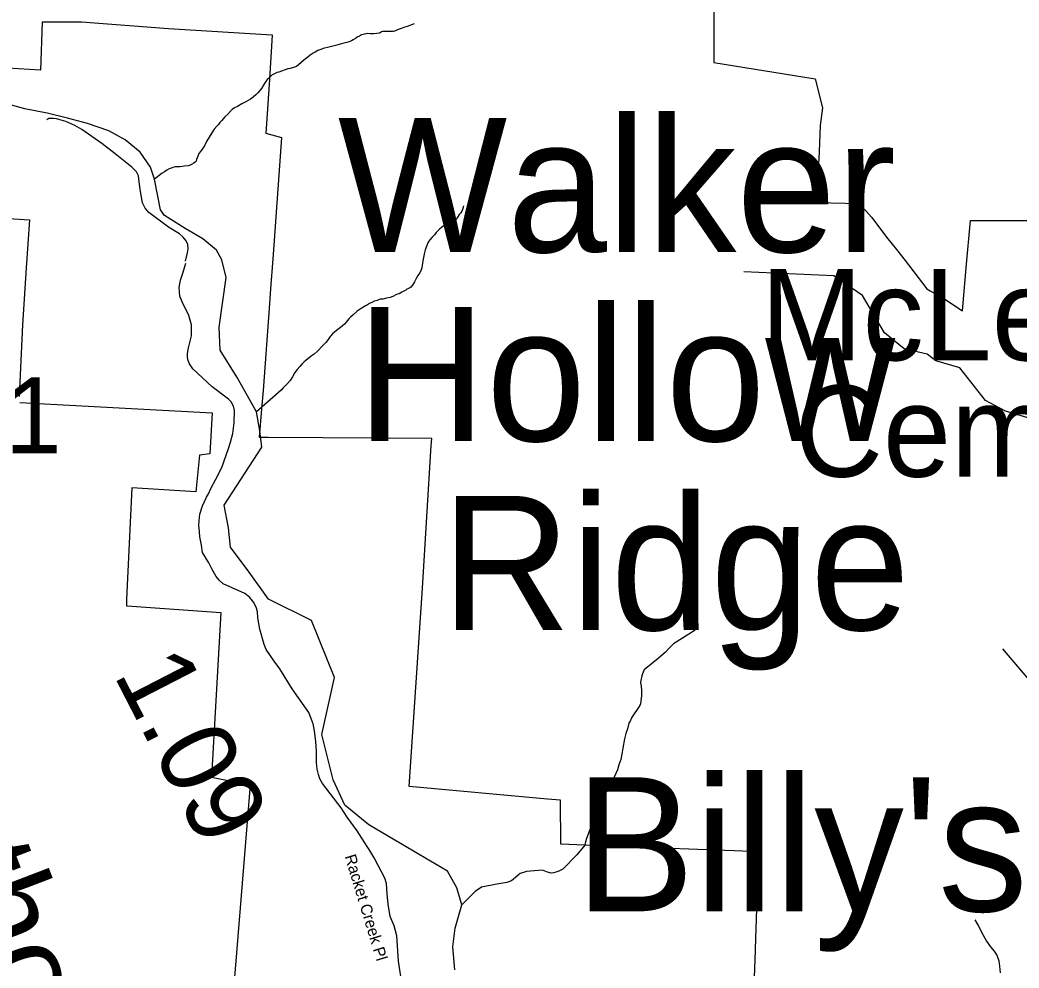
# Model space of a CAD drawing. Extents: x 1159738 to 1321356, y 736314 to 882035.
# Drawn here: x 1192724 to 1199280, y 853122 to 859344 of the extents above; entities that cross this region are included whole.
import ezdxf

# ---------------------------------------------------------------- set-up
doc = ezdxf.new("R2010")
doc.units = 0
for name, color, linetype in [('Exist Boundary Land Use Forest National US Forest Service', 7, 'Continuous'), ('Exist Cultural Cemetery Label', 7, 'Continuous'), ('Exist Geographical Mountain Summit Label', 7, 'Continuous'), ('Exist Hydrographic Creek Single Shore', 7, 'Continuous'), ('Exist Hydrographic Creek Single Shore Label', 7, 'Continuous'), ('Exist Hydrographic Misc Water Feature', 7, 'Continuous'), ('Exist Road Non-System Type 51', 7, 'Continuous'), ('Exist Road Secondary Mileage Hundredths English Label', 7, 'Continuous'), ('Exist Road Secondary Type 41 Attributed', 7, 'Continuous'), ('Exist Road Secondary Type 51 Label', 7, 'Continuous'), ('Exist Road Secondary Type 51 Number Label', 7, 'Continuous')]:
    doc.layers.add(name, color=color, linetype=linetype)

msp = doc.modelspace()

# ---------------------------------------------------------------- linework, layer by layer
at = {"layer": 'Exist Boundary Land Use Forest National US Forest Service'}
for points in [[(1197276, 859590.6), (1197278, 859065.5), (1197941, 858957.5), (1197990, 858768.6), (1197975, 858650.6), (1197968, 858479.6), (1197961, 858355.9), (1197949.1, 858145.6), (1198044.2, 858143.6), (1198231.1, 858139.6), (1198313.1, 858047.6), (1198411.1, 857918.5), (1198475.3, 857838.2), (1198533.1, 857765.6), (1198674.1, 857579.5), (1198696.1, 857567.5), (1198779.1, 857520.6), (1198908.2, 857435.5), (1198932.1, 857718.6), (1198962.1, 858028.5), (1199737.1, 858027.6)], [(1197543.6, 853051.1), (1197546.2, 853128.9), (1197547.6, 853169.1), (1197550.4, 853247), (1197554.9, 853381.2), (1197570.3, 853831.5), (1197572.1, 853884.5), (1197409.7, 853890.9), (1197348.6, 853893.3), (1196756.3, 853916.5), (1196431, 853929.3), (1196273.1, 853935.5), (1196270.2, 854223.5), (1196184.5, 854231.4), (1195277.1, 854314.5), (1195366.1, 855614.5), (1195423.3, 856551.6), (1195426, 856597.5), (1194354.7, 856603.2), (1194296, 856603.5), (1194311.3, 856792.6), (1194321, 856913.6), (1194364, 857480.5), (1194371.2, 857579.2), (1194385.5, 857777.6), (1194443, 858570.6), (1194340, 858599.6), (1194363.1, 858954.8), (1194382, 859244.6), (1194375.6, 859244.9), (1193699, 859286.5), (1193128, 859330.6), (1192869, 859329.6), (1192859, 859015.6)], [(1192859, 859015.6), (1192278, 859049.6)], [(1192339, 858061.6), (1192786, 858031.6), (1192765, 857717.2), (1192740, 857344.5), (1192717.8, 856873.4)], [(1192722.9, 856834.2), (1193986, 856766.5), (1193969, 856496.5), (1193901, 856488.5), (1193878, 856248.5), (1193457, 856274.5), (1193424, 855542.4), (1193422, 855499.5), (1193458.4, 855497), (1194043, 855456.5), (1193980.1, 854375.5), (1194234.1, 854324.5), (1194138.1, 853140.5), (1194080.1, 852446.4)]]:
    msp.add_lwpolyline(points, dxfattribs=at)
at = {"layer": 'Exist Hydrographic Creek Single Shore'}
for points in [[(1194013.4, 857833), (1193923.7, 857907), (1193807.5, 857975.6), (1193672.8, 858060.2), (1193646.7, 858098.4), (1193628.2, 858188.2), (1193607.1, 858299.2), (1193580.7, 858378.5), (1193512.1, 858476.2), (1193414.4, 858558.1), (1193306.1, 858616.3), (1193166.2, 858663.8), (1193036.8, 858700.8), (1192902.1, 858732.5), (1192756.9, 858761.6), (1192668.4, 858784.9)], [(1195576.6, 853110.2), (1195564.7, 853261.4), (1195580.8, 853383.7), (1195622.5, 853536.9), (1195590.4, 853649.3), (1195529.4, 853758.5), (1195343.4, 853867.1), (1195012.9, 854063), (1194855.7, 854191.4), (1194778.8, 854357.1), (1194705, 854655.8), (1194788.4, 855028.2), (1194637.7, 855403.1), (1194355.7, 855543), (1194227.4, 855719.6), (1194105.5, 855883.3), (1194092.6, 856011.7), (1194063.8, 856159.4), (1194310.8, 856541.5), (1194298, 856647.5), (1194275.5, 856772.7), (1194148.5, 856997.1), (1194037.2, 857177.7), (1194031.9, 857328.3), (1194076.8, 857653.3), (1194047.7, 857769.6), (1194013.4, 857833)]]:
    msp.add_lwpolyline(points, dxfattribs=at)
at = {"layer": 'Exist Hydrographic Misc Water Feature'}
for points in [[(1195310.5, 859318.3), (1195264, 859301.5), (1195249.7, 859295.9), (1195225.6, 859288.6), (1195211.4, 859283), (1195197.2, 859277.3), (1195189.1, 859273.5), (1195181, 859269.8), (1195173, 859267.9), (1195155, 859268.4), (1195141, 859268.8), (1195127, 859269.2), (1195115, 859267.5), (1195105.1, 859267.8), (1195096.9, 859266), (1195086.8, 859260.3), (1195080.7, 859258.5), (1195064.6, 859254.9), (1195044.6, 859253.5), (1195022.5, 859254), (1195004.5, 859254.5), (1194992.5, 859252.8), (1194976.4, 859249.3), (1194964.3, 859245.6), (1194952, 859237.9), (1194937.7, 859230.3), (1194925.6, 859222.6), (1194909.4, 859213.1), (1194899.2, 859207.3), (1194889, 859203.7), (1194876.9, 859198), (1194848.7, 859192.7), (1194802.3, 859178), (1194749.9, 859165.3), (1194713.6, 859156.3), (1194697.5, 859150.7), (1194679.3, 859143.3), (1194661, 859133.7), (1194648.7, 859126.1), (1194628.4, 859112.6), (1194612.1, 859101), (1194597.8, 859089.4), (1194569.2, 859066.1), (1194552.6, 859050.6), (1194538.4, 859038.9), (1194526.3, 859035.3), (1194498, 859026.1), (1194481.9, 859022.5), (1194423.3, 859002.1), (1194409.1, 858998.4), (1194395, 858990.8), (1194378.8, 858983.3), (1194354.2, 858959.9), (1194345.9, 858954.2), (1194337.5, 858940.3), (1194331.4, 858932.5), (1194325, 858920.6), (1194308.2, 858895), (1194300, 858883.3), (1194285.5, 858865.7), (1194271.1, 858852.1), (1194254.8, 858836.5), (1194236.4, 858825), (1194205.9, 858807.8), (1194179.6, 858794.5), (1194151.1, 858777.2), (1194130.8, 858767.8), (1194116.4, 858756.2), (1194106.1, 858746.4), (1194087.6, 858727), (1194069.1, 858707.4), (1194048.4, 858683.9), (1194036, 858670.3), (1194025.8, 858658.6), (1194015.4, 858646.8), (1193998.9, 858627.3), (1193982.3, 858603.7), (1193965.4, 858574.1), (1193948.7, 858546.6), (1193933.9, 858518.9), (1193908.9, 858481.6), (1193898.5, 858467.9), (1193892, 858450), (1193883.4, 858428.2), (1193879.2, 858418.4), (1193875.1, 858412.5), (1193864.8, 858404.8), (1193850.5, 858395.1), (1193840.4, 858391.4), (1193828.3, 858387.7), (1193802.2, 858384.4), (1193776, 858381.1), (1193742, 858380.1), (1193734, 858378.3), (1193721.9, 858374.6), (1193703.6, 858367), (1193687.4, 858357.5), (1193673.2, 858347.9), (1193656.8, 858338.3), (1193607.1, 858299.2)], [(1195634.4, 858124.7), (1195632.1, 858114.8), (1195627.8, 858100.9), (1195623.4, 858088.9), (1195617.2, 858079.1), (1195606.9, 858067.4), (1195598.5, 858055.6), (1195592.3, 858045.8), (1195586, 858037.9), (1195575.8, 858028.2), (1195559.6, 858020.6), (1195543.5, 858015.1), (1195527.2, 858007.5), (1195515, 857999.8), (1195500.7, 857990.3), (1195488.4, 857980.6), (1195476.2, 857970.9), (1195465.9, 857961.1), (1195455.5, 857949.5), (1195443.2, 857933.8), (1195428.6, 857918.1), (1195414.2, 857900.5), (1195406.1, 857892.7), (1195399.6, 857880.9), (1195393.3, 857865.1), (1195382.4, 857835.3), (1195377.9, 857817.4), (1195373.4, 857795.5), (1195368.5, 857763.6), (1195366.1, 857747.7), (1195363.6, 857733.7), (1195361.3, 857717.8), (1195357, 857704), (1195348.2, 857684.1), (1195335.7, 857666.4), (1195323.3, 857646.7), (1195312.7, 857625.1), (1195300.2, 857603.4), (1195289.8, 857591.6), (1195281.7, 857585.8), (1195273.5, 857582), (1195263.5, 857578.4), (1195255.2, 857570.6), (1195228.8, 857557.2), (1195212.5, 857547.7), (1195194.5, 857542.2), (1195170.1, 857528.8), (1195153.8, 857523.3), (1195129.7, 857517.9), (1195105.6, 857512.5), (1195087.4, 857511), (1195067.3, 857503.6), (1195049.1, 857498), (1195032.9, 857490.5), (1195018.6, 857482.9), (1195004.4, 857475.3), (1194992.2, 857467.6), (1194961.8, 857450.4), (1194937.3, 857433), (1194910.7, 857409.8), (1194892.2, 857394.2), (1194881.8, 857382.5), (1194865.2, 857360.9), (1194852.9, 857347.3), (1194840.6, 857337.6), (1194828.3, 857325.9), (1194801.8, 857306.6), (1194775, 857283.3), (1194764.8, 857271.6), (1194758.6, 857265.8), (1194746.2, 857248.1), (1194731.6, 857228.5), (1194708.9, 857205.1), (1194678, 857171.8), (1194653.4, 857150.5), (1194635.1, 857137), (1194600.3, 857109.9), (1194588, 857100.3), (1194573.6, 857084.6), (1194561.2, 857069), (1194542.7, 857049.5), (1194528, 857029.8), (1194513.3, 857002.2), (1194496.7, 856978.7), (1194480.2, 856959.1), (1194472, 856951.3), (1194461.7, 856941.5), (1194451.2, 856929.8), (1194436.9, 856914.2), (1194275.5, 856772.7)], [(1199464.1, 856695.2), (1199191.1, 856776.2), (1199060.1, 856847.8), (1198891.1, 857061.2), (1198733, 857107), (1198676, 857150.8), (1198527.1, 857186.6), (1198396, 857291), (1198253.1, 857536.8), (1198065.1, 857665.3), (1197473.1, 857690.3)], [(1197154.2, 855339.7), (1197011.7, 855249.5), (1196980.9, 855218.3), (1196960.3, 855194.8), (1196911.1, 855154.1), (1196820.9, 855078.5), (1196812.6, 855064.7), (1196808.2, 855052.8), (1196803.8, 855038.9), (1196797.1, 855009.1), (1196796.6, 854993.1), (1196800.1, 854975), (1196803.2, 854940.8), (1196802.4, 854910.8), (1196795, 854857), (1196790.6, 854845.1), (1196736.3, 854764.5), (1196729.9, 854746.7), (1196719.4, 854729), (1196710.5, 854693.2), (1196699.6, 854661.4), (1196690.6, 854625.7), (1196678.9, 854565.9), (1196676.3, 854538), (1196666.9, 854490.2), (1196654, 854456.6), (1196645.1, 854422.8), (1196600.5, 854327.9), (1196558.6, 854261), (1196505.6, 854150.3), (1196496.3, 854104.6), (1196489.8, 854080.7), (1196481.1, 854058.9), (1196466.5, 854035.3), (1196440.8, 853972), (1196434.1, 853950.1), (1196429.6, 853928.2), (1196377.8, 853865.6), (1196285.2, 853772.1), (1196260.8, 853758.7), (1196240.6, 853751.3), (1196224.6, 853747.7), (1196210.5, 853746), (1196184.7, 853750.8), (1196153, 853763.6), (1196046.7, 853756.5), (1196006.3, 853743.6), (1195991.8, 853729.9)], [(1201330.2, 852584.2), (1201022.1, 853857.4), (1200894.2, 854063.5), (1200820.2, 854107.6), (1200699.2, 854251.2), (1200692.1, 854294), (1200515.2, 854514.2), (1200412.1, 854726.4), (1200266.1, 854880.3), (1200110.2, 854991.7), (1199927.2, 854998.6), (1199757.2, 854867.5), (1199632.1, 854873.3), (1199384.1, 854970.1), (1199174.1, 855217.3)], [(1195991.8, 853729.9), (1195948.9, 853695), (1195918.6, 853683.9), (1195852.3, 853671.7), (1195751.6, 853652.4), (1195710.9, 853625.5), (1195622.5, 853536.9)], [(1198990.2, 853438.7), (1199011.2, 853402.1), (1199045.5, 853339.1), (1199066.4, 853298.5), (1199093.4, 853261.8), (1199116.7, 853233.1), (1199133.9, 853206.6), (1199147, 853170.3), (1199152.1, 853134.1), (1199154.9, 853091.9)]]:
    msp.add_lwpolyline(points, dxfattribs=at)
at = {"layer": 'Exist Road Non-System Type 51'}
msp.add_lwpolyline([(1193810, 857761), (1193822.7, 857815.3), (1193827.4, 857842.2), (1193824.7, 857869.7), (1193814, 857894.5), (1193794.6, 857919.3), (1193770.5, 857941.4), (1193698.1, 857984.3), (1193569.1, 858081.1), (1193545.6, 858108.6), (1193528.2, 858144.8), (1193514.1, 858219.2), (1193505.1, 858282.3), (1193501, 858321.9), (1193487.6, 858346.7), (1193458.2, 858377.5), (1193347.6, 858465.4), (1193261.2, 858533.1), (1193130.1, 858625.2), (1193084.5, 858651.4), (1193025.6, 858676.8), (1192964.6, 858696.3), (1192943.2, 858698.3), (1192914.3, 858697.6), (1192899.6, 858689.6)], dxfattribs=at)
at = {"layer": 'Exist Road Secondary Type 41 Attributed'}
msp.add_lwpolyline([(1195231.3, 853009), (1195207, 853166.4), (1195196, 853334.4), (1195180.1, 853398.3), (1195154.1, 853460.1), (1195140.4, 853541.9), (1195133.8, 853609), (1195128.1, 853677.4), (1195118.7, 853711.2), (1195048.4, 853846.6), (1195026.9, 853882.8), (1194966.3, 853974.3), (1194937.4, 854022.8), (1194871.9, 854111.9), (1194831.2, 854174.5), (1194708.8, 854334.4), (1194691.7, 854364.5), (1194682.8, 854392.2), (1194674.7, 854427.2), (1194670.6, 854471.9), (1194669.8, 854547.6), (1194664.5, 854605.8), (1194656.4, 854678.2), (1194648.2, 854724.6), (1194618.5, 854799.8), (1194509.2, 854955.6), (1194428.6, 855085.8), (1194393, 855137), (1194340.4, 855213.2), (1194327.4, 855245.7), (1194298.1, 855345.8), (1194285.5, 855421), (1194281.8, 855459.7), (1194275.3, 855484.1), (1194259.1, 855522.3), (1194232.2, 855553.3), (1194198.9, 855579.3), (1194058.2, 855644.4), (1194030.9, 855667.6), (1194011.4, 855691.2), (1193982.1, 855741.6), (1193962.9, 855781.1), (1193922.6, 855849.3), (1193915, 855897.4), (1193903.6, 855951.1), (1193902, 855986.9), (1193898, 856026), (1193899.6, 856056.9), (1193905.3, 856100), (1193922.8, 856155.8), (1193947.5, 856212.2), (1193961.7, 856235), (1193976.8, 856270.1), (1194010.2, 856330.3), (1194048, 856407), (1194091.9, 856530.9), (1194105.6, 856573.5), (1194121.6, 856630.5), (1194130.6, 856699.7), (1194131.5, 856780.7), (1194125.7, 856809.5), (1194110.2, 856838), (1194101.4, 856846.9), (1194092.7, 856856.3), (1193986.2, 856936.9), (1193857.7, 857054.9), (1193835.7, 857088.2), (1193828.4, 857110.2), (1193824.3, 857130.5), (1193824.3, 857155.8), (1193830.2, 857192.9), (1193850.4, 857270.5), (1193848.7, 857344.5), (1193832.5, 857403.9), (1193787.8, 857493.4), (1193773.9, 857532.5), (1193770.7, 857562.6), (1193769, 857589.4), (1193778.4, 857636.2), (1193795.5, 857688.3), (1193812.6, 857747.7)], dxfattribs=at)

# ---------------------------------------------------------------- texts
at = {"layer": 'Exist Cultural Cemetery Label'}
for s, p in [('McLean', (1197584.9, 857110.7)), (' Cem.', (1197584.9, 856346.6))]:
    msp.add_text(s, height=600, dxfattribs=at).set_placement(p)
at = {"layer": 'Exist Geographical Mountain Summit Label'}
for s, p in [('Walker ', (1194810.2, 857820.8)), ('Hollow', (1194933.9, 856580.6)), (' Ridge', (1195162, 855340.4)), ("Billy's Knob", (1196366.5, 853494.7))]:
    msp.add_text(s, height=880, dxfattribs=at).set_placement(p)
at = {"layer": 'Exist Hydrographic Creek Single Shore Label'}
msp.add_text('Anthony', height=600, rotation=290.96756, dxfattribs=at).set_placement((1191872.4, 854730))
at = {"layer": 'Exist Road Secondary Mileage Hundredths English Label'}
msp.add_text('1.09', height=500, rotation=297.25346, dxfattribs=at).set_placement((1193334.2, 855050.9))
at = {"layer": 'Exist Road Secondary Type 51 Label'}
msp.add_text('Racket Creek Pl', height=75, rotation=286.98851, dxfattribs=at).set_placement((1194853.6, 853855.5))
at = {"layer": 'Exist Road Secondary Type 51 Number Label'}
msp.add_text('1361', height=500, dxfattribs=at).set_placement((1191510.6, 856500))

doc.saveas('drawing.dxf')
